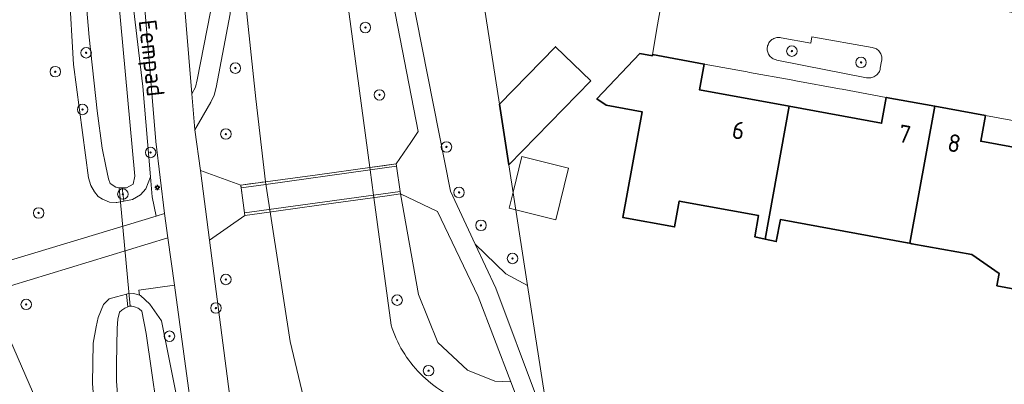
# Model space of a CAD drawing. Header units: metres. Extents: x 152610 to 160096, y 456114 to 462495.
# Tile 597 of 938: x 158643 to 158718, y 460103 to 460131. Entities that reach past the tile are written whole.
import ezdxf
from ezdxf.enums import TextEntityAlignment as Align

# ---------------------------------------------------------------- set-up
doc = ezdxf.new("R2010")
doc.units = ezdxf.units.M
doc.header["$LTSCALE"] = 0.5
doc.layers.get('0').update_dxf_attribs({"linetype": 'CONTINUOUS'})
for name, color, linetype, lineweight in [('B-PV-GK-BESCHOEIING-G', 251, 'GK-BESCHOEIING-SO', 18), ('B-PV-GR-BEPLANTING_CULTUUR_BOSPLANTSOEN-GV', 251, 'CONTINUOUS', 18), ('B-PV-GR-BEPLANTING_CULTUUR_HEESTERS-GV', 251, 'CONTINUOUS', 18), ('B-PV-GR-BOOM-S', 251, 'CONTINUOUS', 25), ('B-PV-GW-TALUD_KRUIN-G', 251, 'CONTINUOUS', 18), ('B-PV-IE-MEUBILAIR-S', 251, 'CONTINUOUS', 25), ('B-PV-KW-KUNSTWERK_DEK-GV', 251, 'CONTINUOUS', 18), ('B-PV-KW-KUNSTWERK_DUIKER-G', 251, 'CONTINUOUS', 18), ('B-PV-OG-BEBOUWING-GV', 6, 'CONTINUOUS', 35), ('B-PV-OG-BEBOUWING-T18', 1, 'CONTINUOUS', 18), ('B-PV-OG-BEBOUWING_SCHUUR-GV', 251, 'CONTINUOUS', 18), ('B-PV-OG-TERREIN_BEGROEID-GV', 251, 'CONTINUOUS', 18), ('B-PV-OG-TERREIN_OEVER-GV', 251, 'CONTINUOUS', 18), ('B-PV-OG-TOPOGRAFIE-T18', 1, 'CONTINUOUS', 18), ('B-PV-OG-WATER_SLOOT-GV', 251, 'CONTINUOUS', 18), ('B-PV-VH-GESLOTENVERHARDING_ASFALT-GV', 251, 'CONTINUOUS', 18), ('B-PV-VH-GESLOTENVERHARDING_BETON-GV', 251, 'CONTINUOUS', 18), ('B-PV-VH-OPENVERHARDING_BETONSTRAATSTEEN-GV', 251, 'CONTINUOUS', 18), ('B-PV-VH-OPENVERHARDING_TEGEL-GV', 251, 'CONTINUOUS', 18)]:
    doc.layers.add(name, color=color, linetype=linetype, lineweight=lineweight)
doc.styles.add('NLCS-ISO', font='NLCS-ISO.ttf')
doc.styles.add('NLCS-ISO-M750-T18', font='NLCS-ISO.ttf', dxfattribs={"height": 1.35})
doc.linetypes.add('GK-BESCHOEIING-SO', pattern='A,18,-3,[1,NLCS.SHX,S=0.6,R=0,X=0,Y=0],-3', length=24)

# ---------------------------------------------------------------- blocks, each defined once
blk = doc.blocks.new('SIE-MEUBILAIR_PAAL_LICHTMAST-SO')
for points in [[(-0.62, 0), (-1, 0)], [(-0.71, 0.71), (-0.44, 0.44)], [(0, 1), (0, 0.62)], [(0.44, 0.44), (0.71, 0.71)], [(1, 0), (0.62, 0)], [(-0.71, -0.71), (-0.44, -0.44)], [(0, -0.62), (0, -1)], [(0.44, -0.44), (0.71, -0.71)]]:
    blk.add_lwpolyline(points)
blk.add_circle((0, 0), 0.5)
blk = doc.blocks.new('SGR-BOOM_GBKN-SO')
at = {"linetype": 'ByBlock', "lineweight": 18}
h = blk.add_hatch(color=0, dxfattribs=at)
h.dxf.hatch_style = 1
edge = h.paths.add_edge_path()
edge.add_arc((0, 0), 0.25, 0, 360)
at = {"color": 0, "linetype": 'ByBlock', "lineweight": 18}
for radius in [2, 0.25]:
    blk.add_circle((0, 0), radius, dxfattribs=at)
at = {"color": 0, "linetype": 'ByBlock', "lineweight": 18, "style": 'NLCS-ISO'}
blk.add_attdef('SOORT', (2.5, 0), '', height=1.5, dxfattribs=at)

msp = doc.modelspace()

# ---------------------------------------------------------------- linework, layer by layer
at = {"layer": 'B-PV-GK-BESCHOEIING-G', "flags": 128}
for points in [[(158474.733, 460059.158), (158474.943, 460059.189), (158475.393, 460059.246), (158475.843, 460059.296), (158476.295, 460059.338), (158476.747, 460059.372), (158477.199, 460059.398), (158477.652, 460059.416), (158478.105, 460059.426), (158478.558, 460059.429), (158479.012, 460059.423), (158479.465, 460059.409), (158479.917, 460059.387), (158480.37, 460059.357), (158480.821, 460059.319), (158481.272, 460059.273), (158481.722, 460059.219), (158482.171, 460059.157), (158482.619, 460059.088), (158483.066, 460059.01), (158483.511, 460058.925), (158483.954, 460058.831), (158484.396, 460058.73), (158484.836, 460058.621), (158485.274, 460058.505), (158485.71, 460058.38), (158486.144, 460058.248), (158486.575, 460058.109), (158487.004, 460057.962), (158487.43, 460057.807), (158487.853, 460057.644), (158488.273, 460057.475), (158488.69, 460057.298), (158489.104, 460057.113), (158489.515, 460056.921), (158489.922, 460056.723), (158490.326, 460056.516), (158490.726, 460056.303), (158491.122, 460056.083), (158491.514, 460055.856), (158491.903, 460055.622), (158492.287, 460055.381), (158492.666, 460055.133), (158493.041, 460054.879), (158493.412, 460054.618), (158493.778, 460054.351), (158494.139, 460054.077), (158494.496, 460053.797), (158494.847, 460053.511), (158495.193, 460053.218), (158495.534, 460052.919), (158495.87, 460052.615), (158496.2, 460052.305), (158496.525, 460051.988), (158496.844, 460051.666), (158497.157, 460051.339), (158497.465, 460051.006), (158498.657, 460049.856), (158500, 460048.907), (158501.649, 460047.928), (158503.451, 460047.272), (158503.768, 460047.182), (158504.636, 460046.931), (158505.5, 460046.672), (158506.363, 460046.406), (158507.223, 460046.132), (158508.08, 460045.85), (158508.936, 460045.561), (158509.788, 460045.264), (158510.638, 460044.96), (158511.485, 460044.648), (158512.329, 460044.329), (158513.171, 460044.002), (158514.009, 460043.668), (158514.845, 460043.326), (158515.677, 460042.977), (158516.506, 460042.62), (158517.332, 460042.257), (158518.155, 460041.886), (158518.975, 460041.507), (158519.791, 460041.122), (158520.604, 460040.729), (158521.413, 460040.329), (158522.219, 460039.922), (158523.021, 460039.507), (158523.819, 460039.086), (158524.613, 460038.657), (158525.404, 460038.222), (158525.955, 460037.907), (158526.509, 460037.598), (158527.067, 460037.297), (158527.629, 460037.002), (158528.195, 460036.715), (158528.765, 460036.435), (158529.337, 460036.162), (158529.914, 460035.896), (158530.493, 460035.637), (158531.076, 460035.386), (158531.662, 460035.143), (158532.251, 460034.906), (158532.842, 460034.677), (158533.437, 460034.456), (158534.035, 460034.242), (158534.635, 460034.036), (158535.237, 460033.837), (158535.842, 460033.646), (158536.45, 460033.462), (158537.059, 460033.286), (158537.671, 460033.118), (158538.285, 460032.958), (158538.901, 460032.805), (158539.519, 460032.66), (158540.138, 460032.523), (158540.76, 460032.394), (158541.382, 460032.273), (158542.007, 460032.159), (158542.145, 460032.135), (158584.685, 460024.085), (158585.019, 460024.016), (158585.354, 460023.955), (158585.69, 460023.902), (158586.028, 460023.856), (158586.367, 460023.819), (158586.706, 460023.79), (158587.046, 460023.768), (158587.386, 460023.755), (158587.727, 460023.75), (158588.068, 460023.752), (158588.408, 460023.763), (158588.748, 460023.781), (158589.088, 460023.808), (158589.427, 460023.842), (158589.765, 460023.885), (158590.102, 460023.935), (158590.437, 460023.994), (158590.772, 460024.06), (158591.104, 460024.134), (158591.435, 460024.215), (158591.763, 460024.305), (158592.09, 460024.402), (158592.414, 460024.507), (158592.736, 460024.619), (158593.054, 460024.739), (158593.37, 460024.867), (158593.683, 460025.002), (158593.889, 460025.095), (158594.111, 460025.174), (158594.513, 460025.312), (158594.918, 460025.442), (158595.325, 460025.564), (158595.735, 460025.679), (158596.147, 460025.786), (158596.56, 460025.885), (158596.976, 460025.977), (158597.393, 460026.06), (158597.811, 460026.136), (158598.231, 460026.204), (158598.652, 460026.264), (158599.075, 460026.316), (158599.498, 460026.36), (158599.921, 460026.396), (158600.346, 460026.424), (158600.771, 460026.444), (158601.196, 460026.456), (158601.621, 460026.46), (158602.047, 460026.456), (158602.472, 460026.444), (158602.897, 460026.424), (158603.321, 460026.397), (158603.745, 460026.361), (158604.168, 460026.317), (158604.59, 460026.265), (158605.011, 460026.206), (158605.431, 460026.138), (158605.85, 460026.062), (158606.267, 460025.979), (158606.682, 460025.888), (158607.096, 460025.789), (158614.619, 460024.73), (158616.954, 460024.152), (158630.636, 460021.782), (158631.11, 460021.67), (158631.585, 460021.565), (158632.062, 460021.469), (158632.541, 460021.38), (158633.021, 460021.299), (158633.502, 460021.226), (158633.985, 460021.161), (158634.468, 460021.104), (158634.952, 460021.055), (158635.437, 460021.014), (158635.923, 460020.981), (158636.409, 460020.956), (158636.896, 460020.939), (158637.382, 460020.929), (158637.869, 460020.928), (158638.356, 460020.935), (158638.842, 460020.95), (158639.329, 460020.973), (158639.814, 460021.003), (158640.3, 460021.042), (158640.784, 460021.089), (158641.268, 460021.143), (158641.75, 460021.206), (158642.232, 460021.277), (158642.713, 460021.355), (158643.192, 460021.441), (158643.669, 460021.536), (158644.145, 460021.638), (158644.209, 460021.652), (158644.457, 460021.708), (158644.835, 460021.786), (158645.215, 460021.857), (158645.596, 460021.92), (158645.978, 460021.975), (158646.361, 460022.022), (158646.745, 460022.061), (158647.13, 460022.092), (158647.516, 460022.115), (158647.902, 460022.13), (158648.288, 460022.137), (158648.674, 460022.136), (158649.06, 460022.127), (158649.446, 460022.11), (158649.831, 460022.086), (158650.216, 460022.053), (158650.6, 460022.012), (158650.983, 460021.963), (158651.365, 460021.906), (158651.745, 460021.842), (158652.125, 460021.769), (158652.502, 460021.689), (158652.878, 460021.601), (158653.253, 460021.505), (158653.625, 460021.401), (158653.994, 460021.29), (158654.362, 460021.171), (158654.726, 460021.045), (158655.089, 460020.911), (158655.448, 460020.769), (158655.804, 460020.62), (158656.157, 460020.464), (158656.507, 460020.3), (158656.853, 460020.129), (158657.196, 460019.951), (158657.535, 460019.767), (158657.87, 460019.575), (158658.201, 460019.376), (158658.528, 460019.17), (158659.581, 460014.995), (158660.547, 460013.802), (158661.019, 460013.554), (158661.798, 460013.146), (158662.244, 460013.587), (158662.352, 460014.275), (158662.353, 460015.601), (158662.635, 460017.118), (158662.987, 460017.748), (158666.914, 460018.277), (158667.106, 460018.303), (158669.964, 460018.687), (158670.182, 460018.717), (158671.399, 460018.541), (158671.447, 460018.534), (158671.66, 460018.495), (158671.872, 460018.449), (158672.082, 460018.396), (158672.29, 460018.334), (158672.496, 460018.265), (158672.698, 460018.188), (158672.898, 460018.104), (158673.095, 460018.013), (158673.288, 460017.914), (158673.477, 460017.808), (158673.663, 460017.696), (158673.844, 460017.577), (158674.02, 460017.451), (158674.192, 460017.318), (158674.359, 460017.18), (158674.52, 460017.035), (158674.676, 460016.884), (158674.827, 460016.728), (158674.971, 460016.567), (158675.11, 460016.4), (158675.242, 460016.228), (158675.368, 460016.051), (158675.487, 460015.87), (158675.6, 460015.685), (158675.705, 460015.495), (158675.804, 460015.302), (158675.895, 460015.106), (158675.979, 460014.906), (158676.056, 460014.703), (158676.125, 460014.497), (158676.186, 460014.289), (158676.24, 460014.079), (158676.286, 460013.867), (158676.324, 460013.654), (158676.354, 460013.439), (158676.753, 460008.743), (158676.77, 460008.544), (158676.933, 460006.617), (158676.95, 460006.417), (158677.59, 460002.15), (158678.147, 460000), (158678.47, 459998.75), (158681.56, 459993.85), (158682.373, 459992.754), (158683.361, 459991.812), (158683.561, 459991.657), (158683.766, 459991.508), (158683.976, 459991.366), (158684.189, 459991.23), (158684.408, 459991.101), (158684.63, 459990.979), (158684.855, 459990.865), (158685.085, 459990.757), (158685.317, 459990.657), (158685.553, 459990.564), (158685.791, 459990.479), (158686.032, 459990.401), (158686.276, 459990.331), (158686.521, 459990.268), (158686.6, 459990.25), (158751.58, 459978.72), (158751.778, 459978.68), (158756.595, 459977.716), (158756.791, 459977.677), (158834.12, 459963.78), (158843.94, 459961.89), (158852.56, 459960.22), (158852.897, 459960.137), (158853.235, 459960.061), (158853.575, 459959.994), (158853.917, 459959.934), (158854.259, 459959.882), (158854.603, 459959.838), (158854.948, 459959.803), (158855.294, 459959.775), (158855.64, 459959.755), (158855.986, 459959.743), (158856.333, 459959.739), (158856.68, 459959.743), (158857.026, 459959.755), (158857.372, 459959.775), (158857.718, 459959.803), (158858.063, 459959.839), (158858.407, 459959.882), (158858.75, 459959.934), (158859.07, 459959.99), (158859.409, 459960.091), (158859.778, 459960.194), (158860.149, 459960.288), (158860.522, 459960.375), (158860.897, 459960.454), (158861.273, 459960.526), (158861.651, 459960.589), (158862.03, 459960.645), (158862.41, 459960.692), (158862.791, 459960.732), (158863.172, 459960.763), (158863.555, 459960.787), (158863.937, 459960.803), (158864.32, 459960.81), (158864.703, 459960.81), (158865.086, 459960.802), (158865.469, 459960.785), (158865.851, 459960.761), (158866.233, 459960.729), (158866.614, 459960.688), (158866.994, 459960.64), (158867.372, 459960.584), (158867.75, 459960.52), (158896.821, 459951.25), (158899.349, 459950.965), (158901.43, 459950.73), (158906.435, 459950.678), (158906.882, 459950.597), (158909.016, 459950.211), (158915.147, 459949.101), (158917.198, 459948.729), (158917.642, 459948.649), (158921.99, 459945.69), (158925.427, 459945.052), (158964.503, 459937.795), (159000, 459934.696), (159003.633, 459934.171), (159005.109, 459934.22), (159006.093, 459934.614), (159007.077, 459935.305), (159007.962, 459936.143), (159014.89, 459947.09), (159017.691, 459951.429), (159019.017, 459954.043), (159018.462, 459968.244), (159020.418, 459992.305), (159020.706, 459993.813), (159022.152, 460000), (159022.95, 460003.42), (159027.25, 460016.67), (159028.16, 460021.17), (159028.265, 460024.361), (159027.69, 460030.4), (159027.671, 460030.666), (159027.644, 460030.931), (159027.609, 460031.195), (159027.566, 460031.459), (159027.515, 460031.72), (159027.457, 460031.98), (159027.391, 460032.239), (159027.316, 460032.495), (159027.235, 460032.748), (159027.145, 460033), (159027.049, 460033.248), (159026.944, 460033.493), (159026.833, 460033.736), (159026.714, 460033.974), (159026.588, 460034.209), (159026.456, 460034.441), (159026.316, 460034.668), (159026.23, 460034.8), (159026.04, 460035.142), (159025.843, 460035.481), (159025.639, 460035.815), (159025.429, 460036.145), (159025.211, 460036.47), (159024.987, 460036.792), (159024.757, 460037.108), (159024.52, 460037.42), (159024.277, 460037.727), (159024.028, 460038.028), (159023.772, 460038.325), (159023.511, 460038.616), (159023.243, 460038.902), (159022.97, 460039.183), (159022.691, 460039.457), (159022.407, 460039.726), (159022.117, 460039.989), (159021.822, 460040.247), (159021.521, 460040.498), (159021.216, 460040.742), (159020.906, 460040.981), (159020.591, 460041.213), (159020.271, 460041.439), (159019.946, 460041.658), (159019.617, 460041.871), (159019.284, 460042.076), (159018.947, 460042.275), (159018.606, 460042.467), (159018.261, 460042.652), (159017.912, 460042.83), (159017.81, 460042.88), (159010.88, 460044.64), (159000, 460045.968), (158973.31, 460049.15), (158970.17, 460049.52), (158966.22, 460052.79), (158955.33, 460052.2), (158953.13, 460052.57), (158952.84, 460052.62), (158952.26, 460049.87), (158951.637, 460047.099), (158956.462, 460046.222), (158999.997, 460038.306), (159019.45, 460034.88), (159020.22, 460023.97), (159013.47, 460002.92), (159014.063, 460000), (159014.75, 459996.5), (159014.96, 459994.766), (159015.2, 459993.44), (159015.31, 459991.71), (159014.51, 459987.81), (159008.04, 459965.34), (159004.43, 459960.25), (159000, 459960.353), (158998.4, 459960.39), (158984.69, 459966.34), (158972.72, 459965.62), (158962.87, 459959.8), (158959.98, 459955.93), (158957.133, 459952.707), (158948.935, 459949.392), (158938.055, 459951.623), (158924.86, 459955.26), (158921.282, 459954.369), (158918.671, 459954.179), (158918.225, 459954.257), (158916.164, 459954.616), (158910.021, 459955.687), (158907.885, 459956.059), (158907.442, 459956.136), (158904.968, 459956.938), (158901.43, 459958.27), (158890.98, 459967.57), (158877.255, 459970.054), (158862.49, 459972.71), (158842.246, 459972.236), (158839.35, 459972.21), (158836.56, 459972.73), (158833.66, 459977.71), (158833.569, 459977.866), (158833.471, 459978.018), (158833.366, 459978.165), (158833.255, 459978.308), (158833.138, 459978.446), (158833.015, 459978.578), (158832.886, 459978.705), (158832.752, 459978.825), (158832.612, 459978.94), (158832.468, 459979.049), (158832.318, 459979.151), (158832.165, 459979.246), (158832.007, 459979.334), (158831.846, 459979.416), (158831.681, 459979.49), (158831.513, 459979.557), (158831.342, 459979.616), (158831.169, 459979.668), (158830.994, 459979.711), (158830.817, 459979.748), (158830.638, 459979.776), (158830.459, 459979.796), (158830.278, 459979.809), (158830.098, 459979.813), (158829.917, 459979.809), (158829.737, 459979.798), (158829.557, 459979.778), (158829.378, 459979.751), (158829.201, 459979.715), (158829.026, 459979.672), (158828.852, 459979.621), (158828.681, 459979.563), (158828.57, 459979.52), (158828.493, 459979.5), (158827.826, 459979.328), (158827.158, 459979.164), (158826.487, 459979.008), (158825.815, 459978.859), (158825.141, 459978.719), (158824.466, 459978.586), (158823.789, 459978.461), (158823.11, 459978.344), (158822.431, 459978.235), (158821.75, 459978.134), (158821.068, 459978.04), (158820.385, 459977.955), (158819.701, 459977.878), (158819.016, 459977.808), (158818.33, 459977.747), (158817.644, 459977.693), (158816.957, 459977.648), (158816.269, 459977.61), (158815.582, 459977.58), (158814.894, 459977.559), (158814.205, 459977.545), (158813.517, 459977.54), (158812.829, 459977.542), (158812.14, 459977.553), (158811.452, 459977.571), (158810.764, 459977.597), (158810.077, 459977.632), (158809.39, 459977.674), (158808.703, 459977.725), (158808.017, 459977.783), (158807.332, 459977.849), (158806.648, 459977.924), (158805.964, 459978.006), (158805.282, 459978.096), (158804.6, 459978.194), (158803.92, 459978.3), (158761.22, 459986.1), (158758.322, 459985.408), (158753.269, 459986.128), (158753.067, 459986.157), (158749.69, 459986.67), (158727.918, 459990.667), (158699.682, 459995.849), (158690.69, 459997.5), (158690.618, 459997.516), (158690.387, 459997.573), (158690.159, 459997.638), (158689.932, 459997.71), (158689.708, 459997.79), (158689.487, 459997.877), (158689.269, 459997.972), (158689.054, 459998.074), (158688.843, 459998.183), (158688.635, 459998.299), (158688.432, 459998.423), (158688.233, 459998.552), (158688.038, 459998.689), (158687.848, 459998.832), (158687.663, 459998.981), (158687.483, 459999.137), (158687.308, 459999.298), (158687.139, 459999.466), (158686.976, 459999.638), (158686.818, 459999.817), (158686.667, 460000), (158685.555, 460001.955), (158685.499, 460002.085), (158685.375, 460002.386), (158685.258, 460002.69), (158685.149, 460002.997), (158685.047, 460003.307), (158684.953, 460003.619), (158684.866, 460003.933), (158684.788, 460004.249), (158684.717, 460004.567), (158684.654, 460004.887), (158684.599, 460005.208), (158684.552, 460005.531), (158684.512, 460005.854), (158684.481, 460006.178), (158684.457, 460006.503), (158684.442, 460006.829), (158684.441, 460007.029), (158684.373, 460008.962), (158684.366, 460009.162), (158682.835, 460049.515), (158682.091, 460056.641), (158679.424, 460075.603), (158675.896, 460089.698), (158675.862, 460089.837), (158675.82, 460090.04), (158675.785, 460090.245), (158675.759, 460090.45), (158675.74, 460090.657), (158675.73, 460090.864), (158675.727, 460091.071), (158675.733, 460091.278), (158675.746, 460091.485), (158675.767, 460091.691), (158675.797, 460091.896), (158675.834, 460092.1), (158675.879, 460092.303), (158675.932, 460092.503), (158675.992, 460092.701), (158676.06, 460092.897), (158676.136, 460093.09), (158676.219, 460093.28), (158676.309, 460093.466), (158676.407, 460093.649), (158676.511, 460093.828), (158676.622, 460094.003), (158676.74, 460094.174), (158676.864, 460094.34), (158676.995, 460094.501), (158677.132, 460094.656), (158677.275, 460094.807), (158677.423, 460094.951), (158677.577, 460095.09), (158677.736, 460095.223), (158677.9, 460095.35), (158678.069, 460095.47), (158678.242, 460095.583), (158678.42, 460095.69), (158679.124, 460098.709), (158679.71, 460101.22), (158678.135, 460101.478), (158676.628, 460102.001), (158676.439, 460102.088), (158676.194, 460102.208), (158675.953, 460102.336), (158675.716, 460102.471), (158675.482, 460102.612), (158675.253, 460102.76), (158675.029, 460102.915), (158674.809, 460103.076), (158674.594, 460103.244), (158674.384, 460103.418), (158674.179, 460103.598), (158673.98, 460103.784), (158673.786, 460103.976), (158673.597, 460104.173), (158673.415, 460104.376), (158673.239, 460104.584), (158673.069, 460104.797), (158672.905, 460105.015), (158672.747, 460105.238), (158672.597, 460105.465), (158672.452, 460105.697), (158672.315, 460105.933), (158672.185, 460106.172), (158672.062, 460106.416), (158671.946, 460106.663), (158671.837, 460106.913), (158671.736, 460107.166), (158671.642, 460107.422), (158671.556, 460107.681), (158670.245, 460117.41), (158670.219, 460117.602), (158669.958, 460119.521), (158669.933, 460119.705), (158667.522, 460137.655), (158666.197, 460150.943), (158665.164, 460167.52), (158665.12, 460183.663), (158665.289, 460190.315), (158665.604, 460194.292), (158665.629, 460194.539), (158665.664, 460194.81), (158665.707, 460195.08), (158665.758, 460195.349), (158665.817, 460195.616), (158665.883, 460195.881), (158665.957, 460196.144), (158666.039, 460196.405), (158666.129, 460196.663), (158666.226, 460196.919), (158666.33, 460197.172), (158666.442, 460197.421), (158666.561, 460197.667), (158666.687, 460197.91), (158666.82, 460198.148), (158666.961, 460198.383), (158667.108, 460198.613), (158667.261, 460198.839), (158667.421, 460199.061), (158667.588, 460199.278), (158667.761, 460199.489), (158667.94, 460199.696), (158668.125, 460199.897), (158668.316, 460200.093), (158668.512, 460200.283), (158668.714, 460200.467), (158668.921, 460200.646), (158669.134, 460200.818), (158669.351, 460200.984), (158669.573, 460201.143), (158669.8, 460201.296), (158670.031, 460201.442), (158670.266, 460201.582), (158670.505, 460201.714), (158670.748, 460201.839), (158670.994, 460201.957), (158671.244, 460202.068), (158671.497, 460202.172), (158671.753, 460202.268), (158672.012, 460202.357), (158672.273, 460202.438), (158672.536, 460202.511), (158673.586, 460202.643), (158675.654, 460202.454), (158680.24, 460200.758), (158684.716, 460198.791), (158742.58, 460186.99), (158742.848, 460188.52), (158743.093, 460189.916), (158743.6, 460192.81), (158685.67, 460204.82), (158680.76, 460205), (158677.037, 460206.38), (158675.289, 460207.471), (158675.065, 460207.642), (158674.839, 460207.824), (158674.618, 460208.012), (158674.402, 460208.206), (158674.191, 460208.406), (158673.986, 460208.612), (158673.787, 460208.824), (158673.594, 460209.041), (158673.407, 460209.263), (158673.226, 460209.49), (158673.051, 460209.722), (158672.883, 460209.959), (158672.722, 460210.2), (158672.567, 460210.446), (158672.419, 460210.696), (158672.278, 460210.95), (158672.143, 460211.207), (158672.017, 460211.468), (158671.897, 460211.733), (158671.784, 460212.001), (158671.68, 460212.272), (158671.582, 460212.545), (158671.492, 460212.821), (158671.41, 460213.1), (158670.971, 460216.313), (158670.67, 460217.248), (158670.659, 460217.314), (158670.584, 460217.782), (158670.518, 460218.252), (158670.459, 460218.723), (158670.409, 460219.194), (158670.366, 460219.666), (158670.331, 460220.139), (158670.305, 460220.613), (158670.286, 460221.087), (158670.275, 460221.561), (158670.272, 460222.035), (158670.278, 460222.509), (158670.291, 460222.983), (158670.312, 460223.457), (158670.342, 460223.93), (158670.379, 460224.403), (158670.424, 460224.875), (158670.884, 460236.208), (158671.443, 460250), (158671.646, 460254.657), (158671.932, 460258.598), (158672.045, 460266.708), (158672.206, 460278.296), (158673.841, 460310.082), (158672.827, 460327.858), (158672.802, 460328.217), (158672.77, 460328.576), (158672.729, 460328.934), (158672.681, 460329.291), (158672.624, 460329.647), (158672.56, 460330.002), (158672.488, 460330.355), (158672.407, 460330.706), (158672.32, 460331.055), (158672.224, 460331.403), (158672.173, 460331.575), (158671.331, 460334.857), (158670.909, 460336.049), (158670.252, 460337.253), (158669.749, 460337.931), (158668.707, 460339.041), (158667.431, 460340.162), (158666.576, 460340.921), (158665.827, 460341.447), (158664.587, 460342.123), (158663.031, 460342.66), (158661.99, 460342.963), (158660.832, 460343.113), (158657.125, 460343.156)], [(158657.425, 460333.623), (158657.871, 460333.597), (158658.667, 460333.387), (158659.439, 460333.061), (158660.445, 460332.501), (158661.382, 460331.777), (158662.576, 460330.281), (158663.865, 460328.435), (158664.826, 460326.261), (158664.894, 460326.135), (158665.024, 460325.88), (158665.147, 460325.622), (158665.262, 460325.36), (158665.371, 460325.096), (158665.471, 460324.828), (158665.564, 460324.557), (158665.65, 460324.284), (158665.728, 460324.009), (158665.798, 460323.732), (158665.86, 460323.453), (158665.915, 460323.172), (158665.961, 460322.89), (158666, 460322.606), (158666.031, 460322.322), (158666.054, 460322.037), (158666.069, 460321.751), (158666.076, 460321.465), (158666.074, 460321.179), (158666.065, 460320.893), (158666.048, 460320.608), (158666.023, 460320.323), (158664.757, 460294.175), (158664.381, 460286.417), (158664.427, 460268.994), (158664.409, 460258.976), (158664.145, 460249.999), (158662.573, 460216.663), (158662.372, 460213.414), (158662.34, 460212.314), (158662.306, 460211.856), (158662.263, 460211.376), (158662.211, 460210.897), (158662.152, 460210.419), (158662.085, 460209.941), (158662.01, 460209.465), (158661.927, 460208.991), (158661.836, 460208.517), (158661.737, 460208.046), (158661.63, 460207.576), (158661.516, 460207.107), (158661.394, 460206.641), (158661.264, 460206.177), (158661.127, 460205.715), (158660.981, 460205.255), (158660.829, 460204.798), (158660.668, 460204.344), (158660.5, 460203.892), (158660.325, 460203.443), (158660.142, 460202.997), (158659.952, 460202.554), (158659.755, 460202.114), (158659.55, 460201.678), (158659.338, 460201.245), (158659.119, 460200.816), (158658.934, 460200.442), (158658.756, 460200.064), (158658.585, 460199.682), (158658.422, 460199.298), (158658.266, 460198.91), (158658.117, 460198.52), (158657.976, 460198.127), (158657.842, 460197.731), (158657.717, 460197.332), (158657.598, 460196.932), (158657.488, 460196.529), (158657.385, 460196.124), (158657.29, 460195.717), (158657.203, 460195.309), (158657.123, 460194.898), (158657.052, 460194.487), (158656.988, 460194.074), (158656.932, 460193.66), (158656.884, 460193.245), (158656.845, 460192.829), (158656.813, 460192.412), (158656.789, 460191.995), (158656.773, 460191.578), (158656.768, 460191.37), (158658.119, 460154.5), (158661.24, 460124.936), (158661.984, 460118.618), (158663.854, 460106.441)]]:
    msp.add_lwpolyline(points, dxfattribs=at)
at = {"layer": 'B-PV-GR-BEPLANTING_CULTUUR_BOSPLANTSOEN-GV', "flags": 128}
for points in [[(158670.73, 460191.91), (158670.22, 460186.05), (158670.28, 460165.07), (158671.31, 460150.42), (158673.03, 460133.37), (158676.08, 460117.9), (158677.98, 460113.855), (158680.296, 460111.596), (158681.968, 460110.694), (158680.539, 460119.904), (158679.82, 460124.538), (158677.741, 460137.942), (158675.91, 460171.62), (158677.25, 460178.95), (158683.877, 460196.567)], [(158667.018, 460093.178), (158663.854, 460106.44), (158661.984, 460118.618), (158660.1, 460118.36), (158660.42, 460116.05), (158657.722, 460114.158), (158660.011, 460096.525)]]:
    msp.add_lwpolyline(points, dxfattribs=at)
at = {"layer": 'B-PV-GR-BEPLANTING_CULTUUR_HEESTERS-GV', "flags": 128}
msp.add_lwpolyline([(158708.233, 460128.87), (158703.65, 460129.69), (158703.56, 460129.19), (158701.31, 460129.61), (158701.228, 460129.626), (158701.145, 460129.633), (158701.062, 460129.633), (158700.979, 460129.625), (158700.897, 460129.609), (158700.817, 460129.585), (158700.74, 460129.553), (158700.666, 460129.514), (158700.597, 460129.469), (158700.532, 460129.417), (158700.472, 460129.359), (158700.418, 460129.295), (158700.37, 460129.227), (158700.33, 460129.154), (158700.296, 460129.078), (158700.27, 460128.999), (158700.251, 460128.918), (158700.241, 460128.835), (158700.238, 460128.751), (158700.244, 460128.668), (158700.257, 460128.586), (158700.278, 460128.506), (158700.307, 460128.427), (158700.343, 460128.352), (158700.386, 460128.281), (158700.436, 460128.214), (158700.492, 460128.152), (158700.554, 460128.096), (158700.62, 460128.047), (158700.691, 460128.003), (158700.766, 460127.967), (158700.845, 460127.938), (158700.925, 460127.917), (158700.96, 460127.91), (158702.659, 460127.575), (158703.019, 460127.504), (158707.802, 460126.562), (158707.885, 460126.548), (158707.969, 460126.542), (158708.053, 460126.545), (158708.136, 460126.555), (158708.218, 460126.573), (158708.298, 460126.598), (158708.376, 460126.631), (158708.449, 460126.672), (158708.519, 460126.719), (158708.584, 460126.773), (158708.643, 460126.832), (158708.696, 460126.897), (158708.743, 460126.967), (158708.784, 460127.041), (158708.816, 460127.118), (158708.842, 460127.198), (158708.859, 460127.279), (158708.86, 460127.282), (158708.959, 460127.827), (158708.973, 460127.909), (158708.979, 460127.992), (158708.977, 460128.075), (158708.967, 460128.158), (158708.949, 460128.239), (158708.923, 460128.318), (158708.89, 460128.395), (158708.85, 460128.467), (158708.803, 460128.536), (158708.749, 460128.6), (158708.69, 460128.658), (158708.626, 460128.71), (158708.556, 460128.756), (158708.483, 460128.795), (158708.406, 460128.827), (158708.326, 460128.852), (158708.245, 460128.868)], close=True, dxfattribs=at)
at = {"layer": 'B-PV-GW-TALUD_KRUIN-G', "flags": 128}
for points in [[(158652.72, 460200.9), (158652.612, 460197.581), (158652.38, 460190.46), (158652.89, 460167.59), (158656.38, 460125.34)], [(158671.95, 460119.98), (158673.069, 460121.625), (158673.63, 460122.45), (158671.54, 460133.22), (158669.81, 460150.32), (158668.78, 460165.06), (158668.73, 460186.18), (158669.37, 460192.54), (158672.125, 460198.521), (158673.12, 460200.68), (158672.917, 460200.755)], [(158680.691, 460103.353), (158679.482, 460103.39), (158677.374, 460104.243), (158675.116, 460106.351), (158673.66, 460110.015), (158672.27, 460117.69), (158672.24, 460117.88), (158671.97, 460119.8), (158671.95, 460119.98)]]:
    msp.add_lwpolyline(points, dxfattribs=at)
at = {"layer": 'B-PV-KW-KUNSTWERK_DEK-GV', "flags": 128}
msp.add_lwpolyline([(158671.97, 460119.8), (158671.95, 460119.98), (158670.942, 460119.843), (158669.933, 460119.705), (158665.959, 460119.161), (158661.984, 460118.618), (158661.704, 460118.58), (158661.424, 460118.541), (158660.762, 460118.451), (158660.1, 460118.36), (158660.115, 460118.26), (158660.13, 460118.16), (158660.392, 460116.25), (158660.42, 460116.05), (158661.525, 460116.203), (158665.885, 460116.806), (158671.258, 460117.55), (158672.27, 460117.69), (158672.24, 460117.88)], close=True, dxfattribs=at)
at = {"layer": 'B-PV-KW-KUNSTWERK_DUIKER-G', "flags": 128}
msp.add_lwpolyline([(158651.666, 460109.131), (158650.824, 460118.157)], dxfattribs=at)
at = {"layer": 'B-PV-OG-BEBOUWING-GV', "flags": 128}
for points in [[(158686.789, 460126.31), (158684.104, 460128.929), (158679.82, 460124.538), (158680.539, 460119.904)], [(158691.484, 460128.231), (158690.53, 460128.406), (158687.251, 460124.944), (158687.956, 460124.469), (158690.701, 460123.965), (158689.22, 460115.9), (158693.17, 460115.18), (158693.53, 460117.15), (158699.58, 460116.039), (158699.295, 460114.416), (158700.074, 460114.244), (158701.915, 460124.378), (158695.08, 460125.63), (158695.44, 460127.6), (158691.5, 460128.32)], [(158713.024, 460124.377), (158709.31, 460125.06), (158708.95, 460123.09), (158701.915, 460124.378), (158700.074, 460114.244), (158700.923, 460114.057), (158701.239, 460115.735), (158710.906, 460113.963), (158711.1, 460113.927)], [(158716.87, 460123.67), (158713.024, 460124.377), (158711.1, 460113.927), (158711.273, 460113.895), (158715.83, 460113.06), (158717.92, 460111.63), (158717.75, 460110.68), (158720.618, 460110.154), (158720.378, 460108.714), (158721.235, 460108.552), (158723.425, 460120.443), (158716.51, 460121.71)]]:
    msp.add_lwpolyline(points, close=True, dxfattribs=at)
at = {"layer": 'B-PV-OG-BEBOUWING_SCHUUR-GV', "flags": 128}
msp.add_lwpolyline([(158685.085, 460119.664), (158681.538, 460120.541), (158680.863, 460117.814), (158680.564, 460116.602), (158681.071, 460116.477), (158684.11, 460115.725)], close=True, dxfattribs=at)
at = {"layer": 'B-PV-OG-TERREIN_BEGROEID-GV', "flags": 128}
for points in [[(158641.96, 460112.46), (158653.638, 460116.005), (158653.356, 460117.475), (158653.224, 460118.998), (158652.861, 460118.079), (158652.464, 460117.634), (158651.856, 460117.271), (158651.181, 460117.145), (158650.658, 460117.047), (158650.593, 460117.035), (158650.102, 460117.07), (158649.552, 460117.291), (158649.236, 460117.49), (158648.943, 460117.852), (158648.674, 460118.331), (158648.498, 460118.927), (158647.354, 460127.58), (158646.364, 460144.676), (158645.313, 460154.58), (158645.03, 460156.649), (158644.301, 460170.646), (158643.667, 460195.284), (158643.45, 460198.613), (158637.024, 460199.595)], [(158652.38, 460190.46), (158652.89, 460167.59), (158656.38, 460125.34), (158656.656, 460125.84), (158656.77, 460126.4), (158657.8, 460131.59), (158657.8, 460134.59), (158656.24, 460144.93), (158655.37, 460156.61), (158654.77, 460167.09), (158654.37, 460184), (158654.29, 460194.8)], [(158654.29, 460194.8), (158654.37, 460184), (158654.77, 460167.09), (158655.37, 460156.61), (158656.24, 460144.93), (158657.8, 460134.59), (158657.8, 460131.59), (158656.77, 460126.4), (158656.656, 460125.84), (158656.38, 460125.34), (158656.6, 460122.59), (158657.82, 460124.69), (158658.068, 460125.234), (158658.23, 460125.81), (158659.3, 460131.44), (158659.31, 460134.73), (158657.282, 460154.123), (158656.193, 460191.031)], [(158665.289, 460190.315), (158665.12, 460183.663), (158665.164, 460167.52), (158666.197, 460150.943), (158667.522, 460137.655), (158669.933, 460119.705), (158671.95, 460119.98), (158673.069, 460121.625), (158673.63, 460122.45), (158671.54, 460133.22), (158669.81, 460150.32), (158668.78, 460165.06), (158668.73, 460186.18), (158669.37, 460192.54)], [(158656.193, 460191.031), (158657.282, 460154.123), (158659.31, 460134.73), (158659.3, 460131.44), (158658.23, 460125.81), (158658.068, 460125.234), (158657.82, 460124.69), (158656.6, 460122.59), (158657.03, 460119.48), (158660.1, 460118.36), (158661.984, 460118.618), (158661.24, 460124.936), (158658.119, 460154.5), (158656.768, 460191.37)], [(158681.23, 460101.95), (158680.691, 460103.353), (158679.482, 460103.39), (158677.374, 460104.243), (158675.116, 460106.351), (158673.66, 460110.015), (158672.27, 460117.69), (158672.24, 460117.88), (158671.97, 460119.8), (158671.95, 460119.98), (158669.933, 460119.705), (158669.958, 460119.521), (158670.219, 460117.602), (158670.245, 460117.41), (158671.556, 460107.681), (158671.642, 460107.422), (158671.736, 460107.166), (158671.837, 460106.913), (158671.946, 460106.663), (158672.062, 460106.416), (158672.185, 460106.172), (158672.315, 460105.933), (158672.453, 460105.697), (158672.597, 460105.466), (158672.747, 460105.238), (158672.905, 460105.015), (158673.069, 460104.797), (158673.239, 460104.584), (158673.415, 460104.376), (158673.597, 460104.173), (158673.786, 460103.976), (158673.98, 460103.784), (158674.179, 460103.598), (158674.384, 460103.418), (158674.594, 460103.244), (158674.809, 460103.076)], [(158640.77, 460110.53), (158644.56, 460101.85), (158646.41, 460096.49), (158647.2, 460093.29), (158648.14, 460086.88), (158649.03, 460080.79), (158649.169, 460075.988), (158650.873, 460075.876), (158650.854, 460076.046), (158648.789, 460103.221), (158648.855, 460106.308), (158649.064, 460107.548), (158649.227, 460108.273), (158649.647, 460109.256), (158650.068, 460109.678), (158650.629, 460109.842), (158651.383, 460110.052), (158651.471, 460110.077), (158651.938, 460110.101), (158652.383, 460109.96), (158652.336, 460110.342), (158655.042, 460110.732), (158654.55, 460114.35), (158642.55, 460110.69)]]:
    msp.add_lwpolyline(points, dxfattribs=at)
for points in [[(158649.56, 460197.68), (158648.564, 460197.832), (158648.482, 460194.902), (158648.26, 460186.959), (158648.851, 460167.384), (158651.417, 460136.161), (158652.627, 460125.878), (158653.224, 460118.998), (158653.356, 460117.475), (158653.638, 460116.005), (158654.28, 460116.2), (158653.62, 460121.7), (158649.85, 460167.44), (158649.26, 460186.96)], [(158675.09, 460116.34), (158672.27, 460117.69), (158673.66, 460110.015), (158675.116, 460106.351), (158677.374, 460104.243), (158679.482, 460103.39), (158680.691, 460103.353), (158678.19, 460109.87)], [(158680.296, 460111.596), (158677.98, 460113.855), (158679.55, 460110.51), (158682.72, 460102), (158682.749, 460100.777), (158683.487, 460100.672), (158685.611, 460100.396), (158683.509, 460100.765), (158681.968, 460110.694)], [(158657.26, 460094.44), (158655.042, 460110.732), (158652.336, 460110.342), (158652.383, 460109.96), (158652.453, 460109.938), (158653.155, 460109.283), (158654.05, 460108.019), (158656.355, 460096.53), (158655.806, 460096.356), (158656.057, 460079.082), (158658.413, 460060.89), (158661.576, 460038.008), (158661.97, 460034.716), (158663.77, 460031.382), (158665.85, 460028.57), (158666.049, 460028.59), (158659.46, 460074.98)]]:
    msp.add_lwpolyline(points, close=True, dxfattribs=at)
at = {"layer": 'B-PV-OG-TERREIN_OEVER-GV', "flags": 128}
for points in [[(158647.218, 460194.491), (158647.713, 460169.98), (158648.193, 460160.665), (158648.3, 460158.508), (158648.453, 460156.089), (158648.784, 460153.212), (158649.114, 460150.556), (158652.026, 460119.045), (158651.886, 460118.437), (158651.395, 460118.156), (158651.067, 460118.155), (158651.181, 460117.145), (158651.856, 460117.271), (158652.464, 460117.634), (158652.861, 460118.079), (158653.224, 460118.998), (158652.627, 460125.878), (158651.417, 460136.161), (158648.851, 460167.384), (158648.26, 460186.959)], [(158646.364, 460144.676), (158647.354, 460127.58), (158648.498, 460118.927), (158648.674, 460118.331), (158648.943, 460117.852), (158649.236, 460117.49), (158649.552, 460117.291), (158650.102, 460117.07), (158650.593, 460117.035), (158650.658, 460117.047), (158651.181, 460117.145), (158651.067, 460118.155), (158650.834, 460118.155), (158650.577, 460118.201), (158650.132, 460118.482), (158650.015, 460118.832), (158649.803, 460119.814), (158649.544, 460121.194), (158649.144, 460124.024), (158648.552, 460129.66), (158647.368, 460143.27)], [(158650.729, 460102.078), (158650.635, 460103.411), (158650.633, 460104.709), (158650.643, 460106.089), (158650.677, 460107.446), (158650.723, 460108.136), (158650.863, 460108.662), (158651.026, 460108.814), (158651.26, 460108.978), (158651.49, 460109.082), (158651.383, 460110.052), (158650.629, 460109.842), (158650.068, 460109.678), (158649.647, 460109.256), (158649.227, 460108.273), (158649.064, 460107.548), (158648.855, 460106.308), (158648.789, 460103.221), (158650.854, 460076.046)], [(158656.355, 460096.53), (158654.05, 460108.019), (158653.155, 460109.283), (158652.453, 460109.938), (158652.383, 460109.96), (158651.938, 460110.101), (158651.471, 460110.077), (158651.383, 460110.052), (158651.49, 460109.082), (158651.599, 460109.131), (158651.797, 460109.131), (158651.996, 460109.084), (158652.266, 460108.979), (158652.359, 460108.933), (158652.546, 460108.734), (158652.899, 460107.051), (158654.071, 460098.753)]]:
    msp.add_lwpolyline(points, dxfattribs=at)
at = {"layer": 'B-PV-OG-WATER_SLOOT-GV', "flags": 128}
for points in [[(158656.768, 460191.37), (158658.119, 460154.5), (158661.24, 460124.936), (158661.984, 460118.618), (158663.854, 460106.44), (158667.018, 460093.178), (158669.657, 460084.044), (158671.683, 460074.921), (158673.275, 460064.534), (158674.612, 460051.209)], [(158647.368, 460143.27), (158648.552, 460129.66), (158649.144, 460124.024), (158649.544, 460121.194), (158649.803, 460119.814), (158650.015, 460118.832), (158650.132, 460118.482), (158650.577, 460118.201), (158650.834, 460118.155), (158651.067, 460118.155), (158651.395, 460118.156), (158651.886, 460118.437), (158652.026, 460119.045), (158649.114, 460150.556)], [(158674.809, 460103.076), (158674.594, 460103.244), (158674.384, 460103.418), (158674.179, 460103.598), (158673.98, 460103.784), (158673.786, 460103.976), (158673.597, 460104.173), (158673.415, 460104.376), (158673.239, 460104.584), (158673.069, 460104.797), (158672.905, 460105.015), (158672.747, 460105.238), (158672.597, 460105.466), (158672.453, 460105.697), (158672.315, 460105.933), (158672.185, 460106.172), (158672.062, 460106.416), (158671.946, 460106.663), (158671.837, 460106.913), (158671.736, 460107.166), (158671.642, 460107.422), (158671.556, 460107.681), (158670.245, 460117.41), (158670.219, 460117.602), (158669.958, 460119.521), (158669.933, 460119.705), (158667.522, 460137.655)], [(158654.071, 460098.753), (158652.899, 460107.051), (158652.546, 460108.734), (158652.359, 460108.933), (158652.266, 460108.979), (158651.996, 460109.084), (158651.797, 460109.131), (158651.599, 460109.131), (158651.49, 460109.082), (158651.26, 460108.978), (158651.026, 460108.814), (158650.863, 460108.662), (158650.723, 460108.136), (158650.677, 460107.446), (158650.643, 460106.089), (158650.633, 460104.709), (158650.635, 460103.411), (158650.729, 460102.078)]]:
    msp.add_lwpolyline(points, dxfattribs=at)
at = {"layer": 'B-PV-VH-GESLOTENVERHARDING_ASFALT-GV', "flags": 128}
msp.add_lwpolyline([(158665.655, 460052.269), (158662.44, 460075.32), (158660.359, 460093.701), (158660.23, 460094.84), (158660.074, 460096.037), (158660.011, 460096.525), (158657.722, 460114.158), (158657.03, 460119.48), (158656.6, 460122.59), (158656.38, 460125.34), (158652.89, 460167.59), (158652.38, 460190.46), (158652.612, 460197.581), (158649.56, 460197.68), (158649.26, 460186.96), (158649.85, 460167.44), (158653.62, 460121.7), (158654.28, 460116.2), (158654.55, 460114.35), (158655.042, 460110.732), (158657.26, 460094.44), (158659.46, 460074.98), (158666.049, 460028.59)], dxfattribs=at)
at = {"layer": 'B-PV-VH-GESLOTENVERHARDING_BETON-GV', "flags": 128}
msp.add_lwpolyline([(158672.24, 460117.88), (158671.97, 460119.8), (158669.958, 460119.521), (158662.007, 460118.42), (158661.45, 460118.343), (158660.13, 460118.16), (158660.392, 460116.25), (158670.219, 460117.602)], close=True, dxfattribs=at)
at = {"layer": 'B-PV-VH-OPENVERHARDING_BETONSTRAATSTEEN-GV', "flags": 128}
msp.add_lwpolyline([(158719.09, 460131.52), (158715.65, 460132.15), (158715.16, 460132.24), (158700.361, 460133.804), (158698.39, 460134.18), (158692.628, 460135.279), (158692.359, 460133.55), (158692.076, 460131.73), (158691.884, 460130.593), (158691.5, 460128.32), (158695.44, 460127.6), (158698.696, 460127.004), (158698.887, 460126.969), (158702.063, 460126.387), (158702.43, 460126.32), (158705.752, 460125.712), (158705.944, 460125.676), (158709.31, 460125.06), (158713.024, 460124.377), (158716.87, 460123.67), (158720.056, 460123.088)], dxfattribs=at)
for points in [[(158708.959, 460127.827), (158708.86, 460127.282), (158708.859, 460127.279), (158708.842, 460127.198), (158708.816, 460127.118), (158708.784, 460127.041), (158708.743, 460126.967), (158708.696, 460126.897), (158708.643, 460126.832), (158708.584, 460126.773), (158708.519, 460126.719), (158708.449, 460126.672), (158708.376, 460126.631), (158708.298, 460126.598), (158708.218, 460126.573), (158708.136, 460126.555), (158708.053, 460126.545), (158707.969, 460126.542), (158707.885, 460126.548), (158707.802, 460126.562), (158703.019, 460127.504), (158702.659, 460127.575), (158700.96, 460127.91), (158700.925, 460127.917), (158700.845, 460127.938), (158700.766, 460127.967), (158700.691, 460128.003), (158700.62, 460128.047), (158700.554, 460128.096), (158700.492, 460128.152), (158700.436, 460128.214), (158700.386, 460128.281), (158700.343, 460128.352), (158700.307, 460128.427), (158700.278, 460128.506), (158700.257, 460128.586), (158700.244, 460128.668), (158700.238, 460128.751), (158700.241, 460128.835), (158700.251, 460128.918), (158700.27, 460128.999), (158700.296, 460129.078), (158700.33, 460129.154), (158700.37, 460129.227), (158700.418, 460129.295), (158700.472, 460129.359), (158700.532, 460129.417), (158700.597, 460129.469), (158700.666, 460129.514), (158700.74, 460129.553), (158700.817, 460129.585), (158700.897, 460129.609), (158700.979, 460129.625), (158701.062, 460129.633), (158701.145, 460129.633), (158701.228, 460129.626), (158701.31, 460129.61), (158703.56, 460129.19), (158703.65, 460129.69), (158708.233, 460128.87), (158708.245, 460128.868), (158708.326, 460128.852), (158708.406, 460128.827), (158708.483, 460128.795), (158708.556, 460128.756), (158708.626, 460128.71), (158708.69, 460128.658), (158708.749, 460128.6), (158708.803, 460128.536), (158708.85, 460128.467), (158708.89, 460128.395), (158708.923, 460128.318), (158708.949, 460128.239), (158708.967, 460128.158), (158708.977, 460128.075), (158708.979, 460127.992), (158708.973, 460127.909)], [(158671.97, 460119.8), (158671.95, 460119.98), (158670.942, 460119.843), (158669.933, 460119.705), (158665.959, 460119.161), (158661.984, 460118.618), (158661.704, 460118.58), (158661.424, 460118.541), (158660.762, 460118.451), (158660.1, 460118.36), (158660.115, 460118.26), (158660.13, 460118.16), (158661.45, 460118.343), (158662.007, 460118.42), (158669.958, 460119.521)], [(158672.27, 460117.69), (158672.24, 460117.88), (158670.219, 460117.602), (158660.392, 460116.25), (158660.42, 460116.05), (158661.525, 460116.203), (158665.885, 460116.806), (158671.258, 460117.55)]]:
    msp.add_lwpolyline(points, close=True, dxfattribs=at)
at = {"layer": 'B-PV-VH-OPENVERHARDING_TEGEL-GV', "flags": 128}
for points in [[(158669.37, 460192.54), (158668.73, 460186.18), (158668.78, 460165.06), (158669.81, 460150.32), (158671.54, 460133.22), (158673.63, 460122.45), (158673.069, 460121.625), (158671.95, 460119.98), (158671.97, 460119.8), (158672.24, 460117.88), (158672.27, 460117.69), (158675.09, 460116.34), (158678.19, 460109.87), (158680.691, 460103.353), (158681.23, 460101.95), (158681.257, 460101.056), (158681.337, 460098.365), (158681.49, 460093.21), (158685.45, 460080.07), (158687.5, 460067.87), (158690.18, 460030.72)], [(158690.102, 460052.662), (158689, 460067.98), (158687.834, 460074.932), (158686.93, 460080.32), (158684.89, 460087.09), (158684.37, 460088.81), (158682.92, 460093.65), (158682.894, 460094.729), (158682.87, 460095.727), (158682.813, 460098.135), (158682.749, 460100.777), (158682.72, 460102), (158679.55, 460110.51), (158677.98, 460113.855), (158676.08, 460117.9), (158673.03, 460133.37), (158671.31, 460150.42), (158670.28, 460165.07), (158670.22, 460186.05), (158670.73, 460191.91)], [(158642.55, 460110.69), (158654.55, 460114.35), (158654.28, 460116.2), (158653.638, 460116.005), (158641.96, 460112.46)], [(158643.61, 460049.63), (158646.26, 460054.53), (158647.99, 460058.65), (158649.03, 460062.43), (158649.45, 460066.29), (158649.169, 460075.988), (158649.03, 460080.79), (158648.14, 460086.88), (158647.2, 460093.29), (158646.41, 460096.49), (158644.56, 460101.85), (158640.77, 460110.53)]]:
    msp.add_lwpolyline(points, dxfattribs=at)
msp.add_lwpolyline([(158660.1, 460118.36), (158657.03, 460119.48), (158657.722, 460114.158), (158660.42, 460116.05)], close=True, dxfattribs=at)

# ---------------------------------------------------------------- block references
at = {"layer": 'B-PV-GR-BOOM-S', "xscale": 0.2, "yscale": 0.2, "zscale": 0.2}
for p in [(158669.599, 460130.39), (158648.31, 460128.462), (158702.119, 460128.59), (158659.686, 460127.294), (158707.388, 460127.73), (158645.959, 460127.02), (158670.676, 460125.247), (158648.04, 460124.135), (158658.962, 460122.262), (158653.226, 460120.854), (158675.782, 460121.275), (158651.109, 460117.679), (158676.739, 460117.805), (158644.69, 460116.237), (158678.413, 460115.293), (158680.817, 460112.764), (158658.962, 460111.162), (158672.023, 460109.586), (158643.739, 460109.26), (158658.205, 460108.984), (158654.662, 460106.836), (158674.416, 460104.203)]:
    msp.add_blockref('SGR-BOOM_GBKN-SO', p, dxfattribs=at)
at = {"layer": 'B-PV-IE-MEUBILAIR-S', "xscale": 0.2, "yscale": 0.2, "zscale": 0.2}
msp.add_blockref('SIE-MEUBILAIR_PAAL_LICHTMAST-SO', (158653.738, 460118.177), dxfattribs=at)

# ---------------------------------------------------------------- texts
at = {"layer": 'B-PV-OG-BEBOUWING-T18', "style": 'NLCS-ISO-M750-T18'}
for s, p in [('6', (158698.047, 460122.545)), ('7', (158710.715, 460122.26)), ('8', (158714.495, 460121.565))]:
    msp.add_text(s, height=1.35, rotation=349.6, dxfattribs=at).set_placement(p, align=Align.MIDDLE)
at = {"layer": 'B-PV-OG-TOPOGRAFIE-T18', "style": 'NLCS-ISO-M750-T18'}
msp.add_text('Eempad', height=1.35, rotation=276.5, dxfattribs=at).set_placement((158653.109, 460128.04), align=Align.MIDDLE)

doc.saveas('drawing.dxf')
